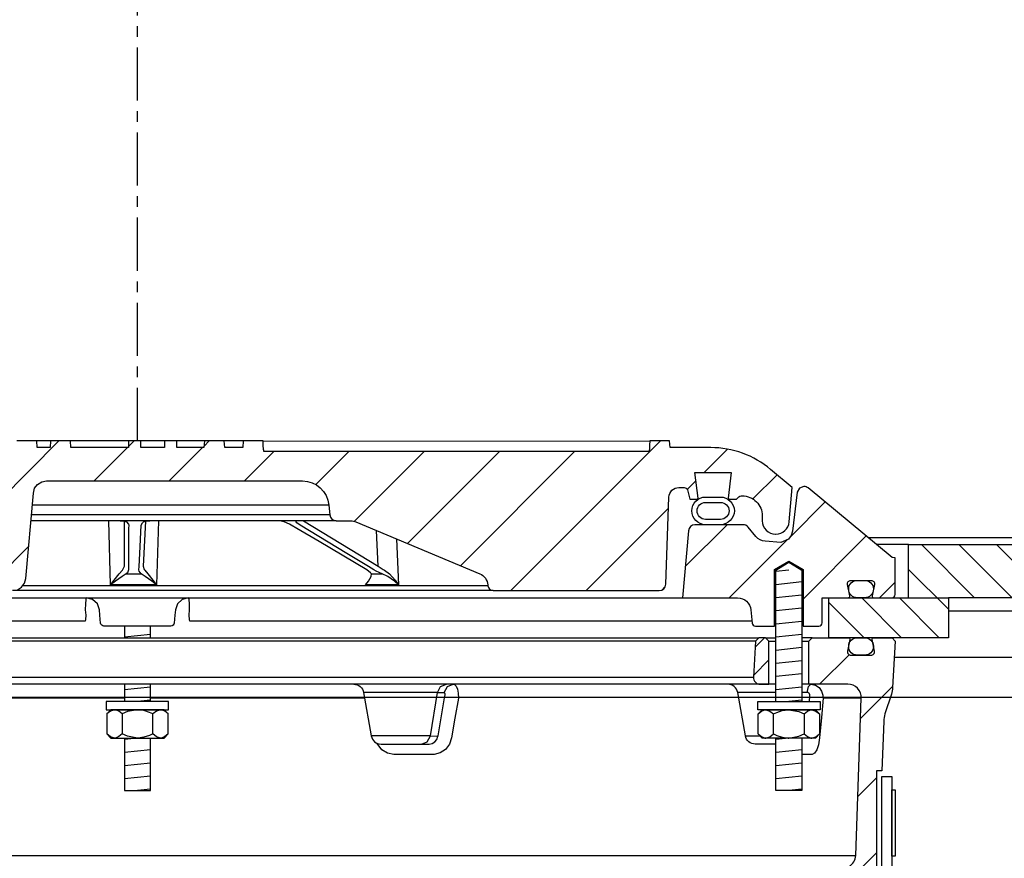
# Model space of a CAD drawing. Extents: x -169 to 6736, y -208 to 3022.
# Tile 579 of 656: x 6180.05 to 6189.31, y 982.5 to 990.39. Entities that reach past the tile are written whole.
import ezdxf

# ---------------------------------------------------------------- set-up
doc = ezdxf.new("R2010")
doc.units = 0
doc.header["$MEASUREMENT"] = 0
doc.linetypes.add('CENTER1', pattern=[0.6625, 0.5, -0.075, 0.0125, -0.075])
for name, color, linetype in [('CENTERLINE', 3, 'CENTER1'), ('FREEZE-LINES', 8, 'CONTINUOUS'), ('MULTI-PORT-MANHOLE', 2, 'CONTINUOUS'), ('MULTI-PORT-MANHOLE-HATCH', 252, 'CONTINUOUS'), ('MULTI-PORT-SHROUD', 1, 'CONTINUOUS'), ('MULTI-PORT-SPILL-BUCKET', 1, 'CONTINUOUS'), ('MULTI-PORT-SPILL-BUCKET-HATCH', 7, 'CONTINUOUS'), ('MULTI-PORT-SPILL-BUCKET-MANHOLE', 2, 'CONTINUOUS'), ('MULTI-PORT-SPILL-BUCKET-MANHOLE-HATCH', 7, 'CONTINUOUS')]:
    doc.layers.add(name, color=color, linetype=linetype)
pattern_1 = [(45, (-1792.6045, -192.00985), (-0.35355339, 0.35355339), [])]

msp = doc.modelspace()

# ---------------------------------------------------------------- hatches: boundary and pattern name
at = {"layer": 'MULTI-PORT-MANHOLE-HATCH', "linetype": 'Continuous'}
h = msp.add_hatch(dxfattribs=at)
h.set_pattern_fill('LINE', color=256, scale=2, angle=45, style=0)
h.set_pattern_definition([(135, (14154.9253, -192.00985), (0.176776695, 0.176776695), [])])
h.paths.add_polyline_path([(6187.66039, 984.57721), (6187.66039, 984.95221), (6188.41039, 984.95221), (6188.41039, 985.45221), (6191.01977, 985.45221), (6191.01977, 984.95221), (6188.78539, 984.95221), (6188.78539, 984.57721)])
at = {"layer": 'MULTI-PORT-SPILL-BUCKET-HATCH', "linetype": 'Continuous'}
h = msp.add_hatch(dxfattribs=at)
h.set_pattern_fill('LINE', color=256, scale=4, angle=45, style=0)
h.set_pattern_definition([(45, (-1656.802, -220.5046), (-0.35355339, 0.35355339), [])])
edge = h.paths.add_edge_path(flags=16)
edge.add_line((6187.09789, 984.13971), (6187.09789, 984.54596))
edge.add_line((6187.09789, 984.54596), (6187.06664, 984.57721))
edge.add_line((6187.06664, 984.57721), (6187.00414, 984.57721))
edge.add_line((6187.00414, 984.57721), (6186.97116, 984.54424))
edge.add_line((6186.97116, 984.54424), (6186.95341, 984.20549))
edge.add_arc((6187.01583, 984.20222), 0.0625, 176.99787, 269.997947)
edge.add_line((6187.01583, 984.13971), (6187.09789, 984.13971))
edge = h.paths.add_edge_path()
edge.add_line((6185.97595, 981.92096), (6186.19443, 981.92096))
edge.add_line((6186.19443, 981.92096), (6186.19443, 981.54596))
edge.add_line((6186.19443, 981.54596), (6185.97595, 981.54596))
edge.add_arc((6185.97595, 981.60846), 0.0625, 180, 270, ccw=False)
edge.add_line((6185.91345, 981.60846), (6185.91345, 981.85846))
edge.add_arc((6185.97595, 981.85846), 0.0625, 90, 180, ccw=False)
edge = h.paths.add_edge_path()
edge.add_arc((6187.84103, 984.01471), 0.125, 358, 450)
edge.add_line((6187.84103, 984.13971), (6187.47289, 984.13971))
edge.add_line((6187.47289, 984.13971), (6187.47289, 984.54596))
edge.add_line((6187.47289, 984.54596), (6187.50414, 984.57721))
edge.add_line((6187.50414, 984.57721), (6187.8437, 984.57721))
edge.add_arc((6187.8437, 984.56222), 0.015, -11.010479, 90.011204, ccw=False)
edge.add_line((6187.85842, 984.55935), (6187.83725, 984.45043))
edge.add_arc((6187.86792, 984.44447), 0.03125, 169.001697, 270.001442)
edge.add_line((6187.86792, 984.41322), (6188.05986, 984.41322))
edge.add_arc((6188.05986, 984.44447), 0.03125, 269.999681, 370.999427)
edge.add_line((6188.09054, 984.45043), (6188.06937, 984.55936))
edge.add_arc((6188.08447, 984.5619), 0.01532, 88.573656, 189.573401, ccw=False)
edge.add_line((6188.08485, 984.57721), (6188.25566, 984.57721))
edge.add_line((6188.25566, 984.57721), (6188.28376, 984.54601))
edge.add_line((6188.28376, 984.54601), (6188.2609, 984.10986))
edge.add_arc((6188.01123, 984.12295), 0.25001, 342.100386, 357.000406, ccw=False)
edge.add_line((6188.24914, 984.0461), (6188.18917, 983.86044))
edge.add_arc((6188.42707, 983.7836), 0.25, 162.100003, 178.000095)
edge.add_line((6188.17722, 983.79232), (6188.16098, 983.32721))
edge.add_line((6188.16098, 983.32721), (6188.11044, 983.32721))
edge.add_line((6188.11044, 983.32721), (6188.11044, 982.39677))
edge.add_line((6188.11044, 982.39677), (6188.08299, 982.30378))
edge.add_line((6188.08299, 982.30378), (6187.26869, 981.86064))
edge.add_arc((6187.32844, 981.75085), 0.125, 118.554702, 177.000044)
edge.add_line((6187.20361, 981.75739), (6187.19908, 981.67096))
edge.add_line((6187.19908, 981.67096), (6186.89539, 981.67096))
edge.add_line((6186.89539, 981.67096), (6186.89539, 980.29596))
edge.add_line((6186.89539, 980.29596), (6187.05414, 980.29596))
edge.add_arc((6187.05414, 980.26471), 0.03125, 0, 90, ccw=False)
edge.add_line((6187.08539, 980.26471), (6187.08539, 980.23346))
edge.add_line((6187.08539, 980.23346), (6187.01322, 980.10846))
edge.add_line((6187.01322, 980.10846), (6186.66039, 980.10846))
edge.add_line((6186.66039, 980.10846), (6186.60155, 981.4563))
edge.add_arc((6186.50788, 981.45221), 0.09375, 2.499991, 90)
edge.add_line((6186.50788, 981.54596), (6186.50788, 981.92096))
edge.add_line((6186.50788, 981.92096), (6186.85828, 981.92096))
edge.add_arc((6186.85828, 982.17096), 0.25, 270.000244, 298.555091)
edge.add_line((6186.97778, 981.95137), (6187.84912, 982.42555))
edge.add_arc((6187.78937, 982.53535), 0.125, 298.554793, 357.999929)
edge.add_line((6187.91429, 982.53098), (6187.96595, 984.01035))
h = msp.add_hatch(dxfattribs=at)
h.set_pattern_fill('LINE', color=256, scale=4, angle=45, style=0)
h.set_pattern_definition(pattern_1)
edge = h.paths.add_edge_path()
edge.add_line((6187.09789, 984.13971), (6187.09789, 984.54596))
edge.add_line((6187.09789, 984.54596), (6187.06664, 984.57721))
edge.add_line((6187.06664, 984.57721), (6187.00414, 984.57721))
edge.add_line((6187.00414, 984.57721), (6186.97116, 984.54424))
edge.add_line((6186.97116, 984.54424), (6186.95341, 984.20549))
edge.add_arc((6187.01583, 984.20222), 0.0625, 176.99787, 269.997947)
edge.add_line((6187.01583, 984.13971), (6187.09789, 984.13971))
at = {"layer": 'MULTI-PORT-SPILL-BUCKET-MANHOLE-HATCH', "linetype": 'Continuous'}
h = msp.add_hatch(dxfattribs=at)
h.set_pattern_fill('LINE', color=256, scale=4, angle=45, style=0)
h.set_pattern_definition(pattern_1)
h.paths.add_polyline_path([(6186.15723, 985.89861, -0.4040269), (6186.25092, 985.98909), (6186.30086, 985.98909, -0.339462), (6186.33104, 985.96593), (6186.35414, 985.87971), (6186.42289, 985.87971), (6186.4318, 985.88862), (6186.4022, 986.12971), (6186.74359, 986.12971), (6186.71399, 985.88862), (6186.72289, 985.87971), (6186.79164, 985.87971), (6186.81374, 985.90181, -0.1989124), (6186.83584, 985.91096), (6186.84789, 985.91096, -0.4142136), (6187.03539, 985.72346), (6187.03539, 985.67659, 0.4182417), (6187.16211, 985.5516, 0.3928366), (6187.28835, 985.66569), (6187.31664, 985.98909), (6187.1137, 986.15938, 0.1763305), (6186.55127, 986.36409), (6186.16868, 986.36409), (6186.16431, 986.42659), (6185.9794, 986.42659), (6185.97656, 986.38589), (6185.97371, 986.34519), (6185.97306, 986.33589), (6185.97241, 986.32659), (6182.34801, 986.32659), (6182.34671, 986.34519), (6182.34386, 986.38589), (6182.34102, 986.42659), (6182.15584, 986.42659), (6182.15147, 986.36409), (6181.98168, 986.36409), (6181.97731, 986.42659), (6181.7898, 986.42659), (6181.78543, 986.36409), (6181.53148, 986.36409), (6181.53148, 986.42659), (6181.41551, 986.42659), (6181.41551, 986.36409), (6181.19132, 986.36409), (6181.19132, 986.42659), (6181.07535, 986.42659), (6181.07535, 986.36409), (6180.53535, 986.36409), (6180.53098, 986.42659), (6180.34347, 986.42659), (6180.3391, 986.36409), (6180.21737, 986.36409), (6180.213, 986.42659), (6180.02227, 986.42659), (6180.00082, 986.42409), (6179.9806, 986.4182), (6179.96167, 986.40897), (6179.94453, 986.39671), (6179.92972, 986.38174), (6179.91762, 986.36451), (6179.9116, 986.3528), (6179.90685, 986.34054), (6179.90317, 986.32667), (6179.9011, 986.31248), (6179.86557, 985.90635), (6179.83003, 985.50022), (6179.82497, 985.44233), (6179.81919, 985.37627), (6179.81536, 985.36029), (6179.80776, 985.34065), (6179.79699, 985.32255), (6179.78332, 985.30653), (6179.76717, 985.29301), (6179.74896, 985.28242), (6179.7216, 985.27215), (6179.69536, 985.27034), (6177.56337, 985.27034), (6177.51807, 985.27884), (6177.47892, 985.30318), (6177.45126, 985.34006), (6177.43884, 985.38444), (6177.39236, 985.91569), (6177.39852, 985.96677), (6177.42473, 986.01104), (6177.46655, 986.041), (6177.51689, 986.05159), (6177.87894, 986.05159), (6177.92678, 986.06111), (6177.96734, 986.0882), (6177.99444, 986.12876), (6178.00395, 986.17659), (6178.00395, 986.30159), (6177.99444, 986.34943), (6177.96734, 986.38998), (6177.92678, 986.41708), (6177.87894, 986.42659), (6177.69143, 986.42659), (6177.68706, 986.36409), (6177.35065, 986.36409), (6177.30423, 986.36763), (6177.25782, 986.37129), (6177.21049, 986.36775), (6177.16247, 986.36409), (6177.10017, 986.36409), (6177.07737, 986.37014), (6177.06354, 986.38195), (6177.03716, 986.40256), (6177.00709, 986.41708), (6176.97451, 986.42464), (6176.94092, 986.42658), (6176.87565, 986.41595), (6176.82031, 986.38226), (6176.81107, 986.37429), (6176.79049, 986.36462), (6176.77582, 986.36409), (6176.74661, 986.36409), (6176.72423, 986.36585), (6176.70223, 986.37032), (6176.68045, 986.37627), (6176.65861, 986.38195), (6176.6571, 986.38227), (6176.65559, 986.38258), (6176.64321, 986.3844), (6176.63072, 986.385), (6176.61669, 986.38424), (6176.60283, 986.38195), (6176.58098, 986.37626), (6176.55918, 986.37031), (6176.53714, 986.36584), (6176.51483, 986.36409), (6176.46534, 986.36409), (6176.44291, 986.37072), (6176.42814, 986.38136), (6176.42746, 986.38195), (6176.42085, 986.38746), (6176.41393, 986.39258), (6176.39205, 986.40526), (6176.36842, 986.41428), (6176.34294, 986.41965), (6176.31694, 986.42138), (6176.28944, 986.41944), (6176.26257, 986.41341), (6176.23695, 986.40283), (6176.2136, 986.3879), (6176.20996, 986.38498), (6176.19918, 986.37576), (6176.17666, 986.36505), (6176.15998, 986.36409), (6175.76952, 986.36409, 0.176327), (6175.20708, 986.15938), (6175.00414, 985.98909), (6175.03244, 985.66569, 0.3928366), (6175.15868, 985.5516, 0.4182417), (6175.28539, 985.67659), (6175.28539, 985.72346, -0.4142136), (6175.47289, 985.91096), (6175.48495, 985.91096, -0.1989124), (6175.50705, 985.90181), (6175.52914, 985.87971), (6175.59789, 985.87971), (6175.6068, 985.88862), (6175.5772, 986.12971), (6175.91859, 986.12971), (6175.88899, 985.88862), (6175.89789, 985.87971), (6175.96664, 985.87971), (6175.98974, 985.96593, -0.3394582), (6176.01993, 985.98909), (6176.06986, 985.98909, -0.4040263), (6176.16355, 985.89861), (6176.19212, 985.08066, 0.4040263), (6176.25458, 985.02034), (6176.41321, 985.02034), (6176.46493, 985.02419), (6176.51665, 985.02788), (6176.87206, 985.02593), (6177.23896, 985.02426), (6177.26976, 985.02332), (6177.30048, 985.02087), (6177.31076, 985.02034), (6179.98681, 985.02034), (6180.03211, 985.02884), (6180.07126, 985.05318), (6180.09892, 985.09006), (6180.11134, 985.13444), (6180.1816, 985.93748), (6180.19402, 985.98188), (6180.22168, 986.01875), (6180.26082, 986.04309), (6180.30613, 986.05159), (6182.711, 986.05159, -0.3888787), (6182.96005, 985.82338), (6182.9679, 985.73364, 0.3888787), (6183.03016, 985.67659), (6183.16647, 985.67659, -0.0996827), (6183.21485, 985.66685), (6184.37919, 985.17812, -0.2784038), (6184.45533, 985.07375), (6184.45601, 985.06598, 0.3888787), (6184.50582, 985.02034), (6186.06621, 985.02034, 0.4040262), (6186.12867, 985.08066)])
h = msp.add_hatch(dxfattribs=at)
h.set_pattern_fill('LINE', color=256, scale=4, angle=45, style=0)
h.set_pattern_definition(pattern_1)
edge = h.paths.add_edge_path()
edge.add_line((6186.34055, 985.58266), (6186.28539, 984.95221))
edge.add_line((6186.28539, 984.95221), (6186.80386, 984.95221))
edge.add_arc((6186.80386, 984.82721), 0.125, 5.000099, 90.000043, ccw=False)
edge.add_line((6186.92839, 984.83811), (6186.93915, 984.71511))
edge.add_arc((6186.97028, 984.71784), 0.03125, 185, 270)
edge.add_line((6186.97028, 984.68659), (6187.15169, 984.68659))
edge.add_line((6187.15169, 984.68659), (6187.15169, 985.21784))
edge.add_line((6187.15169, 985.21784), (6187.28539, 985.29818))
edge.add_line((6187.28539, 985.29818), (6187.41909, 985.21784))
edge.add_line((6187.41909, 985.21784), (6187.41909, 984.68659))
edge.add_line((6187.41909, 984.68659), (6187.56664, 984.68659))
edge.add_arc((6187.56664, 984.71784), 0.03125, 270, 360)
edge.add_line((6187.59789, 984.71784), (6187.59789, 984.95221))
edge.add_line((6187.59789, 984.95221), (6187.84294, 984.95221))
edge.add_arc((6187.84294, 984.96784), 0.01562, 270, 370.999746)
edge.add_line((6187.85828, 984.97082), (6187.83725, 985.079))
edge.add_arc((6187.86792, 985.08497), 0.03125, 90.000847, 191.000593, ccw=False)
edge.add_line((6187.86792, 985.11621), (6188.05986, 985.11621))
edge.add_arc((6188.05986, 985.08497), 0.03125, -10.998303, 90.001443, ccw=False)
edge.add_line((6188.09054, 985.079), (6188.06937, 984.97008))
edge.add_arc((6188.0841, 984.96722), 0.01501, 169.008936, 269.975776)
edge.add_line((6188.08409, 984.95221), (6188.25414, 984.95221))
edge.add_arc((6188.25414, 984.98346), 0.03125, 270, 360)
edge.add_line((6188.28539, 984.98346), (6188.28539, 985.32721))
edge.add_line((6188.28539, 985.32721), (6188.25708, 985.33252))
edge.add_line((6188.25708, 985.33252), (6187.4661, 985.98463))
edge.add_arc((6187.42643, 985.93633), 0.0625, 50.600528, 90)
edge.add_line((6187.42643, 985.99883), (6187.38566, 985.9835))
edge.add_line((6187.38566, 985.9835), (6187.36489, 985.94503))
edge.add_line((6187.36489, 985.94503), (6187.31961, 985.57807))
edge.add_line((6187.31961, 985.57807), (6187.30769, 985.53793))
edge.add_line((6187.30769, 985.53793), (6187.2826, 985.50406))
edge.add_line((6187.2826, 985.50406), (6187.21039, 985.47127))
edge.add_line((6187.21039, 985.47127), (6187.06128, 985.48432))
edge.add_arc((6187.07217, 985.60885), 0.125, 220.000141, 265.000351, ccw=False)
edge.add_line((6186.97641, 985.52849), (6186.90182, 985.61739))
edge.add_arc((6186.85395, 985.57722), 0.0625, 40.001024, 90.001569)
edge.add_line((6186.85395, 985.63971), (6186.40281, 985.63971))
edge.add_arc((6186.40281, 985.57721), 0.0625, 90, 175)

# ---------------------------------------------------------------- linework, layer by layer
at = {"layer": 'CENTERLINE', "flags": 128}
msp.add_lwpolyline([(6181.16039, 986.42659), (6181.16039, 1003.74617), (6189.24938, 1011.83516), (6189.24938, 1029.15474)], dxfattribs=at)
at = {"layer": 'FREEZE-LINES', "linetype": 'Continuous'}
msp.add_line((6657.53241, 984.01471), (5613.53241, 984.01471), dxfattribs=at)
at = {"layer": 'MULTI-PORT-MANHOLE', "color": 7, "linetype": 'Continuous'}
for p, q in [((6194.28539, 985.51471), (6188.03609, 985.51471)), ((6190.91039, 984.82721), (6188.78539, 984.82721)), ((6189.66039, 984.38971), (6188.27557, 984.38971))]:
    msp.add_line(p, q, dxfattribs=at)
at = {"layer": 'MULTI-PORT-MANHOLE', "color": 254, "linetype": 'Continuous'}
msp.add_line((6188.41039, 985.45221), (6188.1119, 985.45221), dxfattribs=at)
at = {"layer": 'MULTI-PORT-MANHOLE', "linetype": 'Continuous'}
msp.add_line((6188.41039, 984.95221), (6188.78539, 984.95221), dxfattribs=at)
msp.add_lwpolyline([(6187.66039, 984.57721), (6187.66039, 984.95221), (6188.41039, 984.95221), (6188.41039, 985.45221), (6191.01977, 985.45221), (6191.01977, 984.95221), (6188.78539, 984.95221), (6188.78539, 984.57721)], close=True, dxfattribs=at)
at = {"layer": 'MULTI-PORT-SHROUD', "color": 1, "linetype": 'Continuous'}
msp.add_lwpolyline([(6188.16039, 982.39012), (6188.16039, 983.27355), (6188.25414, 983.27355), (6188.25414, 982.39013, 0.2216953)], format="xyb", dxfattribs=at)
at = {"layer": 'MULTI-PORT-SHROUD', "color": 7, "linetype": 'Continuous'}
msp.add_lwpolyline([(6188.25414, 982.52355), (6188.25414, 983.14855), (6188.28414, 983.14855), (6188.28414, 982.52355)], close=True, dxfattribs=at)
at = {"layer": 'MULTI-PORT-SPILL-BUCKET', "color": 7, "linetype": 'Continuous'}
for p, q in [((6175.31664, 984.57721), (6187.00414, 984.57721)), ((6187.06664, 984.57721), (6187.16219, 984.57721)), ((6187.50414, 984.57721), (6187.40859, 984.57721)), ((6186.97116, 984.54424), (6175.34962, 984.54424)), ((6187.09789, 984.54596), (6187.16219, 984.54596)), ((6187.40859, 984.54596), (6187.47289, 984.54596)), ((6187.16219, 984.13971), (6175.15859, 984.13971)), ((6175.36737, 984.20549), (6186.95341, 984.20549)), ((6187.47289, 984.13971), (6187.40859, 984.13971)), ((6183.98167, 984.06224), (6183.2865, 984.06224)), ((6183.98167, 984.06224), (6184.04489, 984.06224)), ((6187.16219, 984.06224), (6186.80427, 984.06224)), ((6187.45653, 984.06224), (6187.40859, 984.06224)), ((6181.03719, 984.01035), (6179.02514, 984.01035)), ((6183.29565, 984.01035), (6181.28359, 984.01035)), ((6187.96595, 984.01035), (6187.60771, 984.01035)), ((6183.91528, 983.65469), (6183.35836, 983.65468)), ((6183.91528, 983.65469), (6183.98673, 983.65249)), ((6186.87613, 983.65468), (6187.01442, 983.65469)), ((6174.40649, 982.53098), (6187.91429, 982.53098))]:
    msp.add_line(p, q, dxfattribs=at)
at = {"layer": 'MULTI-PORT-SPILL-BUCKET', "color": 2, "linetype": 'Continuous'}
for p, q in [((6181.01605, 983.86054), (6181.01605, 983.67239)), ((6181.30473, 983.67239), (6181.30473, 983.86054)), ((6187.14106, 983.67239), (6187.14106, 983.86054)), ((6187.42973, 983.86054), (6187.42973, 983.67239))]:
    msp.add_line(p, q, dxfattribs=at)
for points in [[(6187.16219, 983.97722), (6187.16219, 985.2119), (6187.28539, 985.28593), (6187.40859, 985.2119), (6187.40859, 983.97722)], [(6181.03719, 984.68659), (6181.03719, 984.57721)], [(6181.28359, 984.57721), (6181.28359, 984.68659)], [(6181.03719, 984.13971), (6181.03719, 983.97722)], [(6181.28359, 983.97722), (6181.28359, 984.13971)], [(6181.44907, 983.86054), (6181.41898, 983.88543), (6181.38596, 983.89921), (6181.3769, 983.89921), (6181.3769, 983.89921), (6181.33938, 983.8882), (6181.30473, 983.86054), (6181.27233, 983.8753), (6181.22189, 983.89176), (6181.16773, 983.89911), (6181.16039, 983.89921), (6181.06738, 983.88248), (6181.01605, 983.86054), (6180.98597, 983.88543), (6180.95295, 983.89921), (6180.94388, 983.89921), (6180.90637, 983.8882), (6180.87172, 983.86054)], [(6186.99672, 983.86054), (6187.0268, 983.88543), (6187.05983, 983.89921), (6187.06889, 983.89921), (6187.06889, 983.89921), (6187.1064, 983.8882), (6187.14106, 983.86054), (6187.17346, 983.8753), (6187.2239, 983.89176), (6187.27806, 983.89911), (6187.28539, 983.89921), (6187.3784, 983.88248), (6187.42973, 983.86054), (6187.45981, 983.88543), (6187.49284, 983.89921), (6187.5019, 983.89921), (6187.53941, 983.8882), (6187.57407, 983.86054)], [(6181.44907, 983.67239), (6181.41898, 983.64751), (6181.38596, 983.63372), (6181.3769, 983.63372), (6181.3769, 983.63372), (6181.33938, 983.64473), (6181.30473, 983.67239), (6181.27233, 983.65763), (6181.22189, 983.64117), (6181.16773, 983.63382), (6181.16039, 983.63372), (6181.06738, 983.65046), (6181.01605, 983.67239), (6180.98597, 983.64751), (6180.95295, 983.63372), (6180.94388, 983.63372), (6180.90637, 983.64473), (6180.87172, 983.67239)], [(6186.99672, 983.67239), (6187.0268, 983.64751), (6187.05983, 983.63372), (6187.06889, 983.63372), (6187.06889, 983.63372), (6187.1064, 983.64473), (6187.14106, 983.67239), (6187.17346, 983.65763), (6187.2239, 983.64117), (6187.27806, 983.63382), (6187.28539, 983.63372), (6187.3784, 983.65046), (6187.42973, 983.67239), (6187.45981, 983.64751), (6187.49284, 983.63372), (6187.5019, 983.63372), (6187.53941, 983.64473), (6187.57407, 983.67239)], [(6181.03719, 983.63372), (6181.03719, 983.13984), (6181.28359, 983.13984), (6181.28359, 983.63372)], [(6187.40859, 983.63372), (6187.40859, 983.13984), (6187.16219, 983.13984), (6187.16219, 983.63372)]]:
    msp.add_lwpolyline(points, dxfattribs=at)
at = {"layer": 'MULTI-PORT-SPILL-BUCKET', "linetype": 'Continuous'}
for points in [[(6187.09789, 984.13971), (6187.09789, 984.54596), (6187.06664, 984.57721), (6187.00414, 984.57721), (6186.97116, 984.54424), (6186.95341, 984.20549, 0.4296343), (6187.01583, 984.13971), (6187.09789, 984.13971)], [(6187.96595, 984.01035, 0.4244748), (6187.84103, 984.13971), (6187.47289, 984.13971), (6187.47289, 984.54596), (6187.50414, 984.57721), (6187.8437, 984.57721, -0.4717463), (6187.85842, 984.55935), (6187.83725, 984.45043, 0.4716293), (6187.86792, 984.41322), (6188.05986, 984.41322, 0.4716293), (6188.09054, 984.45043), (6188.06937, 984.55936, -0.4716293), (6188.08485, 984.57721), (6188.25566, 984.57721), (6188.28376, 984.54601), (6188.2609, 984.10986, -0.0651054), (6188.24914, 984.0461), (6188.18917, 983.86044, 0.0694888), (6188.17722, 983.79232), (6188.16098, 983.32721), (6188.11044, 983.32721), (6188.11044, 982.39677)], [(6187.84912, 982.42555, 0.265356), (6187.91429, 982.53098), (6187.96595, 984.01035)]]:
    msp.add_lwpolyline(points, format="xyb", dxfattribs=at)
at = {"layer": 'MULTI-PORT-SPILL-BUCKET', "color": 7, "linetype": 'Continuous'}
for points in [[(6188.07989, 984.49322, -0.4142136), (6187.99989, 984.41322), (6187.92789, 984.41322, -0.4142136), (6187.84789, 984.49322), (6187.84789, 984.49722, -0.4142136), (6187.92789, 984.57722), (6187.99989, 984.57722, -0.4142136), (6188.07989, 984.49722)], [(6183.19417, 984.13971, -0.3639702), (6183.2865, 984.06224), (6183.35836, 983.65468, 0.3639702), (6183.45069, 983.57721), (6183.90286, 983.57721), (6183.93088, 983.58251), (6183.95584, 983.59779), (6183.97499, 983.62132), (6183.98628, 983.65029), (6183.98717, 983.65469), (6184.05175, 984.02991), (6184.05273, 984.03791), (6184.05272, 984.0477), (6184.05127, 984.05548), (6184.04857, 984.06049), (6184.04489, 984.06224), (6184.07452, 984.11778), (6184.13019, 984.13971), (6184.14119, 984.13701), (6184.15734, 984.12152), (6184.16985, 984.09397), (6184.1773, 984.05746), (6184.1786, 984.01035), (6184.1454, 983.81966), (6184.1132, 983.63514), (6184.09328, 983.57635), (6184.05702, 983.52786), (6184.00804, 983.49462), (6183.95111, 983.4805), (6183.94125, 983.48019), (6183.75768, 983.48019), (6183.57186, 983.48019), (6183.51242, 983.491), (6183.45977, 983.52229), (6183.4155, 983.58436)], [(6187.16219, 983.57721), (6186.96846, 983.57721, -0.3639702), (6186.87613, 983.65468), (6186.80427, 984.06224, 0.3639702), (6186.71194, 984.13971)]]:
    msp.add_lwpolyline(points, format="xyb", dxfattribs=at)
for points in [[(6183.82998, 983.57721), (6183.88565, 983.59915), (6183.91528, 983.65469), (6183.98167, 984.06224), (6184.01129, 984.11778), (6184.06697, 984.13971)], [(6187.47893, 983.97721), (6187.48362, 984.02991), (6187.48287, 984.04047), (6187.47886, 984.04993), (6187.472, 984.0572), (6187.46316, 984.0614), (6187.45653, 984.06224), (6187.4688, 984.11778), (6187.49186, 984.13971), (6187.53589, 984.1306), (6187.5692, 984.10858), (6187.59362, 984.07597), (6187.60637, 984.03642), (6187.60771, 984.01035), (6187.59109, 983.82583), (6187.57376, 983.63514), (6187.56345, 983.57032), (6187.54763, 983.52229), (6187.52727, 983.491), (6187.50459, 983.48019), (6187.49405, 983.48019), (6187.40859, 983.48019)]]:
    msp.add_lwpolyline(points, dxfattribs=at)
at = {"layer": 'MULTI-PORT-SPILL-BUCKET', "color": 2, "linetype": 'Continuous'}
for points in [[(6180.86739, 983.89921), (6181.45339, 983.89921), (6181.45339, 983.97722), (6181.45339, 983.97722), (6180.86739, 983.97722)], [(6187.57839, 983.89921), (6186.99239, 983.89921), (6186.99239, 983.97722), (6186.99239, 983.97722), (6187.57839, 983.97722)], [(6180.91039, 983.89921), (6180.87172, 983.86054), (6180.87172, 983.67239), (6180.91039, 983.63372), (6181.41039, 983.63372), (6181.44907, 983.67239), (6181.44907, 983.86054), (6181.41039, 983.89921)], [(6187.53539, 983.89921), (6187.57407, 983.86054), (6187.57407, 983.67239), (6187.53539, 983.63372), (6187.03539, 983.63372), (6186.99672, 983.67239), (6186.99672, 983.86054), (6187.03539, 983.89921)]]:
    msp.add_lwpolyline(points, close=True, dxfattribs=at)
at = {"layer": 'MULTI-PORT-SPILL-BUCKET-HATCH', "linetype": 'Continuous'}
for p, q in [((6187.28539, 985.2119), (6187.16279, 985.19912)), ((6187.408, 985.1012), (6187.16279, 985.07566)), ((6187.408, 984.97774), (6187.16279, 984.95219)), ((6187.408, 984.85427), (6187.16279, 984.82872)), ((6187.408, 984.7308), (6187.16279, 984.70525)), ((6181.283, 984.60733), (6181.03779, 984.58178)), ((6187.408, 984.60733), (6187.16279, 984.58178)), ((6187.408, 984.48386), (6187.16279, 984.45832)), ((6187.408, 984.3604), (6187.16279, 984.33485)), ((6187.408, 984.23693), (6187.16279, 984.21138)), ((6181.283, 984.11346), (6181.03779, 984.08791)), ((6187.408, 984.11346), (6187.16279, 984.08791)), ((6181.283, 983.98999), (6181.16039, 983.97722)), ((6187.408, 983.98999), (6187.28539, 983.97722))]:
    msp.add_line(p, q, dxfattribs=at)
at = {"layer": 'MULTI-PORT-SPILL-BUCKET-HATCH'}
for p, q in [((6181.16039, 983.63372), (6181.03779, 983.62094)), ((6187.28539, 983.63372), (6187.16279, 983.62094)), ((6181.283, 983.52302), (6181.03779, 983.49747)), ((6187.408, 983.52302), (6187.16279, 983.49747)), ((6181.283, 983.39955), (6181.03779, 983.37401)), ((6187.408, 983.39955), (6187.16279, 983.37401)), ((6181.283, 983.27609), (6181.03779, 983.25054)), ((6187.408, 983.27609), (6187.16279, 983.25054)), ((6181.283, 983.15262), (6181.16039, 983.13984)), ((6187.408, 983.15262), (6187.28539, 983.13984))]:
    msp.add_line(p, q, dxfattribs=at)
at = {"layer": 'MULTI-PORT-SPILL-BUCKET-MANHOLE', "color": 7, "linetype": 'Continuous'}
for p, q in [((6180.34347, 986.42659), (6180.213, 986.42659)), ((6181.07535, 986.42659), (6180.53098, 986.42659)), ((6181.41551, 986.42659), (6181.19132, 986.42659)), ((6181.7898, 986.42659), (6181.53148, 986.42659)), ((6182.15584, 986.42659), (6181.97731, 986.42659)), ((6182.34102, 986.42659), (6185.97933, 986.42556)), ((6182.96005, 985.82338), (6180.17162, 985.82338)), ((6182.9679, 985.73364), (6180.16377, 985.73364)), ((6183.03016, 985.67659), (6180.15877, 985.67659)), ((6183.4242, 985.2504), (6183.4095, 985.58514)), ((6183.59573, 985.50697), (6183.61434, 985.07375)), ((6183.36098, 985.17811), (6183.4603, 985.17811)), ((6184.45601, 985.06598), (6180.08086, 985.06598)), ((6176.03539, 984.95221), (6186.28539, 984.95221)), ((6184.50582, 985.02034), (6179.98682, 985.02034))]:
    msp.add_line(p, q, dxfattribs=at)
at = {"layer": 'MULTI-PORT-SPILL-BUCKET-MANHOLE', "linetype": 'Continuous'}
for points in [[(6180.03211, 985.02884), (6180.07126, 985.05318), (6180.09892, 985.09006), (6180.11134, 985.13444), (6180.1816, 985.93748), (6180.19402, 985.98188), (6180.22168, 986.01875), (6180.26082, 986.04309), (6180.30613, 986.05159), (6182.711, 986.05159, -0.3888787), (6182.96005, 985.82338), (6182.9679, 985.73364, 0.3888787), (6183.03016, 985.67659), (6183.16647, 985.67659, -0.0996827), (6183.21485, 985.66685), (6184.37919, 985.17812, -0.2784038), (6184.45533, 985.07375), (6184.45601, 985.06598, 0.3888787), (6184.50582, 985.02034), (6186.06621, 985.02034, 0.4040262), (6186.12867, 985.08066), (6186.15723, 985.89861, -0.4040269), (6186.25092, 985.98909), (6186.30086, 985.98909, -0.339462), (6186.33104, 985.96593), (6186.35414, 985.87971), (6186.42289, 985.87971), (6186.4318, 985.88862), (6186.4022, 986.12971), (6186.74359, 986.12971), (6186.71399, 985.88862), (6186.72289, 985.87971), (6186.79164, 985.87971), (6186.81374, 985.90181, -0.1989124), (6186.83584, 985.91096), (6186.84789, 985.91096, -0.4142136), (6187.03539, 985.72346), (6187.03539, 985.67659, 0.4142136), (6187.16039, 985.55159), (6187.16383, 985.55159, 0.3888787), (6187.28835, 985.66569), (6187.31664, 985.98909), (6187.1137, 986.15938, 0.1763305), (6186.55127, 986.36409), (6186.16868, 986.36409), (6186.16431, 986.42659), (6185.9794, 986.42659), (6185.97656, 986.38589), (6185.97371, 986.34519), (6185.97306, 986.33589), (6185.97241, 986.32659), (6182.34801, 986.32659), (6182.34736, 986.33589), (6182.34671, 986.34519), (6182.34386, 986.38589), (6182.34102, 986.42659), (6182.15584, 986.42659), (6182.15147, 986.36409), (6181.98168, 986.36409), (6181.97731, 986.42659), (6181.7898, 986.42659), (6181.78543, 986.36409), (6181.53148, 986.36409), (6181.53148, 986.42659), (6181.41551, 986.42659), (6181.41551, 986.36409), (6181.19132, 986.36409), (6181.19132, 986.42659), (6181.07535, 986.42659), (6181.07535, 986.36409), (6180.53535, 986.36409), (6180.53098, 986.42659), (6180.34347, 986.42659), (6180.3391, 986.36409), (6180.21737, 986.36409), (6180.213, 986.42659), (6180.02564, 986.42659)], [(6186.34055, 985.58266), (6186.28539, 984.95221), (6186.80386, 984.95221, -0.3888784), (6186.92839, 984.83811), (6186.93915, 984.71511, 0.3888787), (6186.97028, 984.68659), (6187.15169, 984.68659), (6187.15169, 985.21784), (6187.28539, 985.29818), (6187.41909, 985.21784), (6187.41909, 984.68659), (6187.56664, 984.68659, 0.4142136), (6187.59789, 984.71784), (6187.59789, 984.95221), (6187.84294, 984.95221, 0.4716293), (6187.85828, 984.97082), (6187.83725, 985.079, -0.4716293), (6187.86792, 985.11621), (6188.05986, 985.11621, -0.4716293), (6188.09054, 985.079), (6188.06937, 984.97008, 0.4714538), (6188.08409, 984.95221), (6188.25414, 984.95221, 0.4142136), (6188.28539, 984.98346), (6188.28539, 985.32721), (6188.25708, 985.33252), (6187.4661, 985.98463, 0.1736265), (6187.42643, 985.99883), (6187.38566, 985.9835), (6187.36489, 985.94503), (6187.31961, 985.57807), (6187.30769, 985.53793), (6187.2826, 985.50406), (6187.21039, 985.47127), (6187.06128, 985.48432, -0.1989133), (6186.97641, 985.52849), (6186.90182, 985.61739, 0.2216972), (6186.85395, 985.63971), (6186.40281, 985.63971, 0.3888787), (6186.34055, 985.58266)]]:
    msp.add_lwpolyline(points, format="xyb", dxfattribs=at)
at = {"layer": 'MULTI-PORT-SPILL-BUCKET-MANHOLE', "color": 7, "linetype": 'Continuous'}
for points in [[(6186.64289, 985.89972, -1), (6186.64289, 985.63972), (6186.50289, 985.63972, -1), (6186.50289, 985.89972)], [(6186.64289, 985.68972), (6186.50289, 985.68972, -1), (6186.50289, 985.84972), (6186.64289, 985.84972, -1)]]:
    msp.add_lwpolyline(points, format="xyb", close=True, dxfattribs=at)
for points in [[(6181.35797, 985.67658), (6181.34081, 985.07375), (6180.9074, 985.07375), (6180.89144, 985.67659)], [(6180.99926, 985.67651), (6181.03995, 985.67317), (6181.05831, 985.66685), (6181.07632, 985.64461), (6181.07791, 985.63531), (6181.07788, 985.60436), (6181.0778, 985.48057), (6181.07766, 985.21457), (6181.06623, 985.18802), (6181.05541, 985.17811), (6181.01576, 985.1526), (6180.95364, 985.1085), (6180.90781, 985.07407), (6180.9074, 985.07375), (6180.90771, 985.07416), (6180.94237, 985.11898), (6180.99012, 985.17773), (6181.0206, 985.2123), (6181.03673, 985.243), (6181.03727, 985.2504), (6181.03732, 985.67339)], [(6181.25888, 985.17773), (6181.30601, 985.11898), (6181.34081, 985.07375), (6181.2947, 985.1085), (6181.23317, 985.1526), (6181.19435, 985.17811), (6181.17533, 985.2036), (6181.174, 985.21457), (6181.17562, 985.24552), (6181.18207, 985.36933), (6181.19589, 985.63531), (6181.20725, 985.65841), (6181.21716, 985.66685), (6181.24769, 985.67495), (6181.27725, 985.67651)], [(6181.23617, 985.67189), (6181.21405, 985.2504), (6181.22369, 985.21925), (6181.22925, 985.2123), (6181.25888, 985.17773)], [(6182.72188, 985.67659), (6183.4242, 985.2504), (6183.46952, 985.21925), (6183.48205, 985.2123), (6183.53061, 985.17773), (6183.58456, 985.11898), (6183.61411, 985.07416), (6183.3045, 985.07375), (6183.3337, 985.1085), (6183.3592, 985.1526), (6183.36098, 985.17811), (6183.35217, 985.18802), (6183.31575, 985.21457), (6182.86754, 985.48057), (6182.65894, 985.60436), (6182.60679, 985.63531), (6182.58994, 985.64461), (6182.53914, 985.66685), (6182.49695, 985.67659)], [(6183.61411, 985.07416), (6183.61434, 985.07375), (6183.61405, 985.07407), (6183.57752, 985.1085), (6183.51463, 985.1526), (6183.4603, 985.17811), (6183.40404, 985.2036), (6183.38462, 985.21457), (6183.33361, 985.24552), (6183.12958, 985.36933), (6182.69114, 985.63531), (6182.66009, 985.65841), (6182.6527, 985.66685), (6182.65377, 985.67659)], [(6181.05541, 985.17811), (6181.19435, 985.17811)]]:
    msp.add_lwpolyline(points, dxfattribs=at)
for points in [[(6188.07989, 985.03222, -0.4142136), (6187.99989, 984.95222), (6187.92789, 984.95222, -0.4142136), (6187.84789, 985.03222), (6187.84789, 985.03622, -0.4142136), (6187.92789, 985.11622), (6187.99989, 985.11622, -0.4142136), (6188.07989, 985.03622)], [(6186.93754, 984.73346), (6181.65175, 984.73346), (6181.64846, 984.74989), (6181.6469, 984.79052), (6181.65092, 984.83811), (6181.64934, 984.8959), (6181.6458, 984.93724), (6181.64113, 984.95221), (6181.5819, 984.93724), (6181.53687, 984.8959), (6181.51681, 984.83811), (6181.51282, 984.79052), (6181.50664, 984.71511, -0.3888787), (6181.47551, 984.68659), (6180.84528, 984.68659, -0.3888787), (6180.81415, 984.71511), (6180.80796, 984.79052), (6180.80397, 984.83811), (6180.78392, 984.8959), (6180.73888, 984.93724), (6180.67965, 984.95221), (6180.67499, 984.93724), (6180.67145, 984.8959), (6180.66987, 984.83811), (6180.67388, 984.79052), (6180.67232, 984.74989), (6180.66903, 984.73346), (6175.38324, 984.73346)]]:
    msp.add_lwpolyline(points, format="xyb", dxfattribs=at)

doc.saveas('drawing.dxf')
